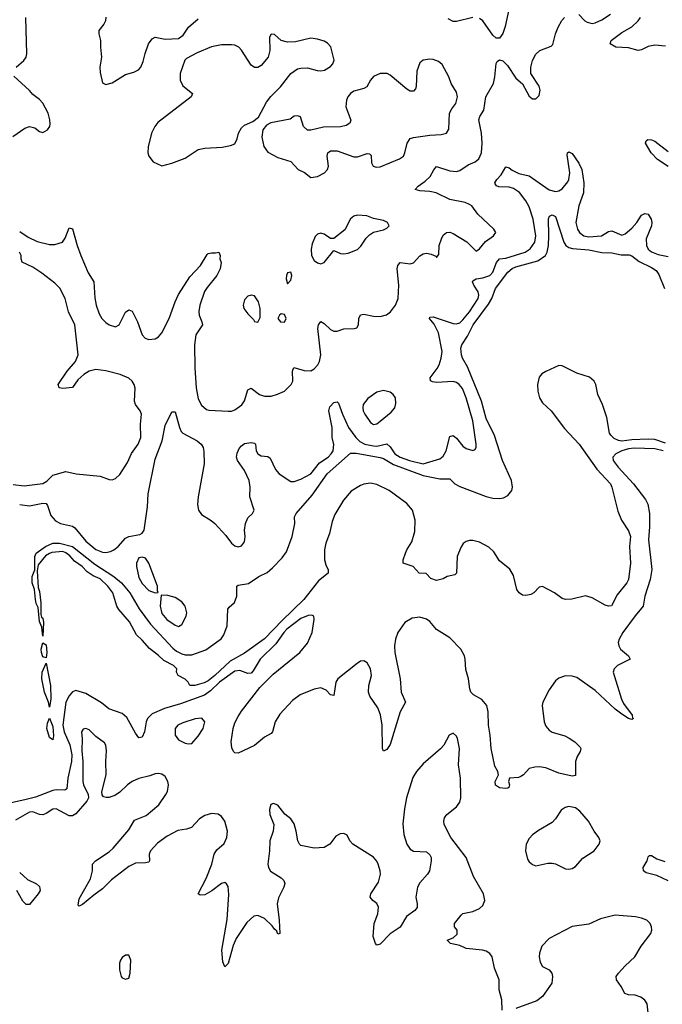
# Model space of a CAD drawing. Header units: inches. Extents: x 1449094 to 1618372, y 389908 to 534307.
# Tile 286 of 494: x 1601910 to 1605795, y 441822 to 447776. Entities that reach past the tile are written whole.
import ezdxf

# ---------------------------------------------------------------- set-up
doc = ezdxf.new("R2010")
doc.units = ezdxf.units.IN
doc.header["$MEASUREMENT"] = 0
doc.layers.add('B6404', color=7, linetype='Continuous')

msp = doc.modelspace()

# ---------------------------------------------------------------- linework, layer by layer
at = {"layer": 'B6404', "color": 5}
for points, elevation in [([(1604873.7, 447866.3), (1604845.7, 447734.3), (1604830, 447692.3), (1604810, 447663.7), (1604790, 447664.5), (1604770, 447682.9), (1604710.8, 447770), (1604690, 447783.2)], 460), ([(1605290, 447807.2), (1605326, 447770), (1605340.8, 447760.8), (1605370, 447753.7), (1605390, 447757.4), (1605430, 447775.5), (1605481.5, 447810)], 460), ([(1601889.3, 447490), (1601936, 447530), (1601949.4, 447550), (1601954, 447570), (1601947, 447790)], 480), ([(1601910, 446494.8), (1601960.9, 446460.9), (1602014.9, 446434.9), (1602090, 446416.4), (1602123.3, 446416.7), (1602169.5, 446430.5), (1602185.1, 446454.9), (1602210, 446518), (1602230, 446511.3), (1602258, 446410), (1602280.5, 446350), (1602324.4, 446244.4), (1602358, 446190), (1602364.9, 446095.1), (1602373.2, 446050), (1602390, 445997.1), (1602406.7, 445970), (1602430, 445945.3), (1602450, 445931.7), (1602490, 445919.5), (1602511.8, 445930), (1602550, 446007.3), (1602570, 446022), (1602590, 446013.4), (1602623.2, 445950), (1602650.2, 445870.2), (1602669.4, 445849.4), (1602690, 445842.3), (1602730, 445845.3), (1602750, 445857.4), (1602770, 445882), (1602814.2, 445970), (1602849.4, 446070.6), (1602870, 446114.3), (1602938, 446222), (1603003, 446290), (1603043.9, 446356.1), (1603050, 446362.8), (1603070, 446366.8), (1603094.6, 446365.4), (1603114, 446370), (1603122, 446350), (1603121, 446330), (1603127.1, 446307.1), (1603123, 446270), (1603101.3, 446230), (1603042.7, 446157.3), (1603027.8, 446132.2), (1602999.8, 446050), (1602992.3, 446012.3), (1602994.2, 445990), (1603011.6, 445950), (1603014.9, 445930), (1602975, 445870), (1602967.1, 445810), (1602968.4, 445670), (1602977.2, 445550), (1602990, 445484.4), (1603010, 445444.9), (1603039.4, 445419.4), (1603054.4, 445414.4), (1603170, 445408), (1603190, 445409.4), (1603210, 445417.2), (1603253.1, 445446.9), (1603269, 445471), (1603290, 445538), (1603310, 445548.5), (1603358.9, 445510), (1603390, 445499), (1603430, 445500.5), (1603468.6, 445511.4), (1603510, 445530.2), (1603551.9, 445570), (1603561.6, 445590), (1603558.9, 445650), (1603566.5, 445673.5), (1603630, 445655.5), (1603670, 445653.6), (1603690, 445664), (1603711.7, 445688.3), (1603722, 445710), (1603729.8, 445750), (1603712.2, 445907.8), (1603715.6, 445930), (1603729.7, 445950.3), (1603750, 445938.4), (1603790, 445903.1), (1603810, 445892), (1603830, 445892.2), (1603870, 445907.2), (1603931.5, 445908.5), (1603947.3, 445912.7), (1603957.6, 445930), (1603961.1, 445970), (1603970, 445992), (1603990, 445995.9), (1604050, 445983), (1604090, 445982.2), (1604127.8, 445992.2), (1604150.9, 446010), (1604182.4, 446050), (1604197.3, 446090), (1604202.5, 446170), (1604191.7, 446270), (1604195.1, 446290), (1604210, 446308.7), (1604270, 446300.2), (1604290, 446305.2), (1604330, 446347.2), (1604350, 446360.9), (1604370, 446363.6), (1604397.4, 446357.4), (1604425.2, 446345.2), (1604430, 446338), (1604444, 446356), (1604446.6, 446410), (1604459.1, 446450), (1604470, 446472.7), (1604490, 446488.7), (1604510, 446490.3), (1604530, 446482.6), (1604613, 446433), (1604670, 446376.3), (1604690, 446390.7), (1604725.2, 446434.8), (1604774, 446470), (1604789, 446490), (1604777.2, 446510), (1604679.8, 446599.8), (1604643, 446650), (1604630, 446658.7), (1604602.7, 446670), (1604510, 446688.9), (1604428.4, 446728.4), (1604390, 446737.5), (1604330, 446741), (1604301.2, 446750), (1604319.5, 446770), (1604361.2, 446798.8), (1604391.7, 446828.3), (1604412.8, 446867.2), (1604430, 446888.4), (1604510, 446861.6), (1604550, 446858.6), (1604570, 446864.7), (1604622, 446898), (1604664.4, 446915.6), (1604686.2, 446933.8), (1604701.4, 446970), (1604706.3, 447030), (1604702.7, 447090), (1604685.8, 447170), (1604692, 447190), (1604715.3, 447230), (1604728.9, 447310), (1604774.4, 447390), (1604782.5, 447430), (1604789.7, 447510.3), (1604796.6, 447523.4), (1604810, 447534), (1604830, 447528), (1604858.2, 447498.2), (1604910, 447422.4), (1604948.9, 447388.9), (1604990, 447313), (1605010, 447298), (1605030, 447298), (1605050, 447317.3), (1605056.4, 447350), (1605050, 447374.5), (1605000.9, 447450), (1605000.7, 447490), (1605009.6, 447530), (1605030, 447566.8), (1605054, 447590), (1605123.1, 447616.9), (1605134, 447626), (1605149.6, 447689.6), (1605165.8, 447730), (1605188.1, 447771.9), (1605203.1, 447790)], 460), ([(1602430.5, 447790.5), (1602428, 447770), (1602419.5, 447750), (1602387.7, 447710), (1602388.2, 447690), (1602399.6, 447650), (1602398.5, 447610), (1602404.9, 447550), (1602394.9, 447490), (1602396.1, 447456.1), (1602410, 447394.8), (1602430, 447384.4), (1602470, 447394.6), (1602550, 447444.9), (1602600.8, 447459.2), (1602628.1, 447471.9), (1602642, 447490), (1602656.1, 447523.9), (1602668.1, 447571.9), (1602689.6, 447630.4), (1602710, 447661), (1602730, 447671), (1602790, 447658.8), (1602870, 447662.8), (1602898.3, 447681.7), (1602931.5, 447730), (1602990, 447782)], 480), ([(1604649.8, 447789.8), (1604550, 447764.5), (1604530, 447765.7), (1604501.3, 447781.3)], 460), ([(1605815, 447615), (1605750, 447622.4), (1605710, 447614.5), (1605670, 447592.9), (1605650, 447590.8), (1605590, 447605.5), (1605513.2, 447610), (1605479.7, 447630), (1605485.1, 447650), (1605550, 447698.2), (1605610, 447733.7), (1605649.8, 447770), (1605662.5, 447790)], 440), ([(1601869.2, 447070), (1601940.4, 447119.6), (1601970, 447130.4), (1602002.4, 447122.4), (1602030, 447100.7), (1602050, 447094), (1602078, 447110), (1602091.6, 447130), (1602094.5, 447145.5), (1602093, 447170), (1602081.3, 447210), (1602050, 447271.8), (1602030, 447293.3), (1601990, 447322.9), (1601968.5, 447348.5), (1601874, 447434)], 480), ([(1605830, 446889), (1605766.3, 446930), (1605727.8, 446970), (1605692.7, 447030), (1605696.5, 447043.5), (1605707.6, 447052.4), (1605730, 447050.4), (1605750, 447041.3), (1605830, 446978.5)], 440), ([(1601910, 444843.8), (1601970, 444837.4), (1602050, 444852), (1602070.2, 444850.2), (1602078.3, 444838.3), (1602098.8, 444778.8), (1602126, 444746), (1602157.4, 444730), (1602230, 444712.6), (1602244, 444704), (1602310, 444623.1), (1602370, 444572.4), (1602410, 444556.8), (1602430, 444555), (1602459.1, 444560.9), (1602479.6, 444570), (1602505.1, 444590), (1602550, 444640.3), (1602570, 444650.3), (1602636.9, 444663.1), (1602650, 444670.7), (1602662.9, 444690), (1602682.2, 444830), (1602686.6, 444910), (1602730, 445119.1), (1602772.1, 445230), (1602790, 445322.8), (1602830, 445404.7), (1602850, 445404.7), (1602875.6, 445310), (1602886.4, 445286.4), (1602896.4, 445276.4), (1602983.7, 445230), (1603007.2, 445210), (1603019.6, 445190), (1603024.1, 445164.1), (1603025, 445090), (1602988.5, 444890), (1602985.1, 444845.1), (1602991.8, 444810), (1603010, 444784.2), (1603068.2, 444748.2), (1603088.9, 444730), (1603156.1, 444656.1), (1603190, 444610.4), (1603210, 444594), (1603230, 444588.9), (1603250, 444594.4), (1603270, 444618.8), (1603274, 444650), (1603268.5, 444690), (1603274.2, 444730), (1603290, 444763.8), (1603318, 444790), (1603327, 444810), (1603300.9, 444890), (1603303.8, 444950), (1603298.2, 444990), (1603269.1, 445050), (1603226.4, 445110), (1603220.9, 445130), (1603224.7, 445155.3), (1603237.1, 445182.9), (1603250, 445199.5), (1603270, 445213.1), (1603310, 445219.5), (1603330, 445215.5), (1603334.9, 445210), (1603338.9, 445170), (1603348.8, 445150), (1603370, 445138.9), (1603410, 445134.6), (1603423.9, 445123.9), (1603456, 445056), (1603479.5, 445030), (1603550, 444983.6), (1603570, 444983.2), (1603610, 444998.4), (1603670, 445030.9), (1603723.4, 445096.6), (1603774.7, 445130), (1603793.5, 445150), (1603804.6, 445170), (1603808.3, 445208.3), (1603799.9, 445250), (1603798.3, 445310), (1603779.7, 445410), (1603785.9, 445434.1), (1603810, 445462), (1603830, 445464.9), (1603836.5, 445456.5), (1603860.6, 445390), (1603898.6, 445310), (1603941.3, 445250), (1603966.1, 445226.1), (1603995.6, 445210), (1604050, 445198.4), (1604070, 445196.9), (1604130, 445211.7), (1604150, 445193.4), (1604177.9, 445150), (1604210, 445131.4), (1604266.9, 445110), (1604350, 445089.6), (1604450, 445121), (1604470, 445136.1), (1604489, 445170), (1604510, 445255.5), (1604530, 445262.6), (1604550, 445246), (1604590, 445197.8), (1604610, 445182.6), (1604649.4, 445170.6), (1604663.2, 445176.8), (1604669.6, 445190.4), (1604669.7, 445210.3), (1604649.8, 445350.2), (1604609.4, 445490), (1604586.3, 445546.3), (1604567.8, 445570), (1604550, 445583.2), (1604530, 445589.2), (1604430, 445582.7), (1604405.6, 445585.6), (1604392.9, 445592.9), (1604392.1, 445610), (1604433.9, 445666.1), (1604446, 445690), (1604458.5, 445730), (1604464.1, 445770), (1604441.9, 445881.9), (1604415.5, 445935.5), (1604387.3, 445970), (1604390, 445978), (1604410, 445980.3), (1604530, 445938.1), (1604550, 445937), (1604570, 445943.9), (1604590, 445960.4), (1604630, 446009.5), (1604682.7, 446090), (1604686.6, 446110), (1604682.3, 446130), (1604654.6, 446170), (1604647.2, 446190), (1604650, 446196.4), (1604670.6, 446209.4), (1604710, 446214.4), (1604751.6, 446230), (1604770.3, 446249.7), (1604791.7, 446308.3), (1604810, 446330.1), (1604850, 446333.5), (1604965.4, 446370), (1604995.7, 446390), (1605023.4, 446430), (1605029.9, 446470), (1605014.5, 446570), (1604990, 446643.9), (1604970, 446681.1), (1604931, 446731), (1604896.3, 446756.3), (1604870, 446764.1), (1604806.1, 446766.1), (1604791.8, 446771.8), (1604784.4, 446784.4), (1604782.9, 446790), (1604795.6, 446810), (1604821.3, 446838.7), (1604850, 446885.5), (1604870, 446879.5), (1604886.4, 446866.4), (1604926.8, 446846.8), (1604990, 446831), (1605110, 446748.1), (1605150, 446737.4), (1605170, 446741.8), (1605190, 446753.2), (1605223.9, 446796.1), (1605230, 446810.7), (1605235.2, 446850), (1605220.8, 446959.2), (1605222.7, 446970), (1605230, 446977.3), (1605250, 446966), (1605290, 446908.9), (1605308.7, 446870), (1605320.3, 446790), (1605318, 446730), (1605289.5, 446650), (1605272.8, 446550), (1605282.3, 446510), (1605294.7, 446490), (1605320.4, 446470), (1605350, 446463.9), (1605426.6, 446470), (1605470, 446495.1), (1605490, 446499.2), (1605550, 446472.9), (1605570, 446481), (1605610, 446515.8), (1605641, 446550), (1605670, 446594.9), (1605690, 446604.2), (1605710, 446599.6), (1605727.7, 446570), (1605731.4, 446550), (1605728.8, 446530), (1605698.3, 446450), (1605699.1, 446410), (1605709.2, 446389.2), (1605730, 446371.8), (1605770, 446356.1), (1605830, 446343.2)], 440), ([(1605814.7, 445214.7), (1605750, 445236.6), (1605710, 445239.8), (1605610, 445236.3), (1605550, 445228.4), (1605530, 445232.2), (1605504.5, 445244.5), (1605483.8, 445263.8), (1605476.7, 445276.7), (1605460.6, 445370), (1605433.1, 445450), (1605405.4, 445510), (1605392.1, 445570), (1605383.1, 445590), (1605354.7, 445614.7), (1605278.4, 445638.4), (1605190, 445682.8), (1605170, 445684.3), (1605090.6, 445649.4), (1605066.3, 445633.7), (1605050, 445614.7), (1605039.5, 445570), (1605041.9, 445530), (1605051.6, 445490), (1605070, 445459.7), (1605122.4, 445410), (1605204.2, 445304.2), (1605291.6, 445210), (1605399.1, 445059.1), (1605480.9, 444970), (1605490.3, 444949.7), (1605525.1, 444805.1), (1605548.5, 444750), (1605590, 444684.9), (1605601.8, 444650), (1605597.1, 444590), (1605603.2, 444490), (1605590.3, 444390), (1605580.4, 444370), (1605522.7, 444297.3), (1605487.3, 444232.7), (1605470, 444229.2), (1605450, 444235.1), (1605370, 444280.9), (1605330, 444292.7), (1605247.5, 444272.5), (1605209.5, 444269.5), (1605190, 444275.1), (1605144, 444310), (1605070, 444349.2), (1605050, 444345.2), (1605017.3, 444310), (1604999.9, 444300.1), (1604970, 444293.6), (1604950, 444296.9), (1604930, 444309.7), (1604914.7, 444330), (1604895.4, 444415.4), (1604873.7, 444453.7), (1604810, 444503.6), (1604777.4, 444557.4), (1604746.3, 444586.3), (1604690, 444616), (1604650, 444626), (1604630, 444627.2), (1604610, 444621.7), (1604592, 444608), (1604576.1, 444583.9), (1604555.8, 444530), (1604550.5, 444429.5), (1604539.8, 444420.2), (1604494, 444410), (1604470, 444395.3), (1604430, 444384), (1604396.4, 444396.4), (1604368, 444428), (1604326, 444430), (1604288.9, 444468.9), (1604229, 444490), (1604229.2, 444510), (1604242, 444550), (1604249.6, 444570), (1604280.6, 444619.4), (1604299.7, 444680.3), (1604301.5, 444750), (1604283.9, 444810), (1604251.2, 444851.2), (1604143.6, 444930), (1604070, 444966), (1604030, 444972.5), (1603990, 444967.2), (1603970, 444959.4), (1603914, 444926), (1603868.4, 444871.6), (1603815.8, 444784.2), (1603799.2, 444740.8), (1603783.8, 444670), (1603760.7, 444610), (1603752, 444570), (1603753.6, 444510), (1603760.6, 444480.6), (1603775.8, 444450), (1603774.9, 444430), (1603716.3, 444383.7), (1603627.1, 444270), (1603496.2, 444143.8), (1603390, 444032.3), (1603270, 443944.7), (1603183.1, 443896.9), (1603090, 443809.6), (1603050, 443778.1), (1603025.6, 443765.6), (1602969.7, 443749.7), (1602938, 443750), (1602928.7, 443770), (1602910, 443788.7), (1602869, 443810), (1602859, 443830), (1602859.3, 443850), (1602839.3, 443870), (1602780.6, 443900.6), (1602750, 443931.2), (1602693.9, 443973.9), (1602650, 444025.1), (1602616.3, 444056.3), (1602574.5, 444134.5), (1602508.8, 444208.8), (1602497.2, 444230), (1602472.4, 444310), (1602442.4, 444350), (1602395.7, 444395.7), (1602354.1, 444414.1), (1602317.8, 444437.8), (1602287, 444470), (1602242, 444502), (1602213.8, 444533.8), (1602190, 444551.6), (1602170, 444561.1), (1602105.1, 444554.9), (1602090, 444548.7), (1602065.1, 444534.9), (1602021.3, 444478.7), (1602016.4, 444443.6), (1602022.6, 444342.6), (1602030, 444318), (1602037.4, 444250), (1602038.8, 444178.8), (1602042.8, 444162.8), (1602050, 444158), (1602054.3, 444130), (1602050, 444048), (1602043.6, 444103.6), (1602030, 444138), (1602021.3, 444221.3), (1602010, 444245.2), (1602005.1, 444270), (1602000.5, 444330), (1601985.6, 444370), (1601985.8, 444410), (1602000.9, 444450), (1602001.5, 444530), (1602009.8, 444550.2), (1602065.1, 444590), (1602110, 444611.6), (1602150, 444611.4), (1602230, 444590.9), (1602363.8, 444483.8), (1602478.9, 444410), (1602526.5, 444370), (1602575.5, 444310), (1602633, 444213), (1602701.6, 444121.6), (1602836.2, 443976.2), (1602858.2, 443958.2), (1602890, 443941.8), (1602910, 443936.1), (1602950, 443936), (1603035.2, 443964.8), (1603127.9, 444032.1), (1603143.3, 444056.7), (1603164.5, 444110), (1603168.9, 444211.1), (1603176.4, 444223.6), (1603208.4, 444251.6), (1603222, 444290), (1603222, 444350), (1603230, 444356), (1603292.9, 444367.1), (1603355.3, 444410), (1603405.8, 444434.2), (1603438.9, 444461.1), (1603497.4, 444522.6), (1603522.2, 444557.8), (1603558.2, 444650), (1603574, 444730), (1603571.8, 444770), (1603581.6, 444790), (1603678.3, 444901.7), (1603768.9, 445030), (1603910, 445155.4), (1603944.5, 445155.5), (1604090, 445128), (1604110, 445121.7), (1604170, 445085.7), (1604350, 445020.1), (1604450, 445000.1), (1604510, 445000.6), (1604541.5, 444970), (1604570, 444953.4), (1604730, 444892.5), (1604770, 444883.3), (1604810, 444880.8), (1604835.5, 444884.5), (1604861.3, 444898.7), (1604885.4, 444930), (1604888.7, 444950), (1604883, 444990), (1604828.6, 445110), (1604780.9, 445260.9), (1604730, 445365.1), (1604702.5, 445470), (1604616.7, 445676.7), (1604587.4, 445730), (1604580.8, 445750), (1604577.8, 445790), (1604582.8, 445810), (1604616.7, 445863.3), (1604651.2, 445930), (1604744.5, 446055.5), (1604763.7, 446090), (1604786.2, 446150), (1604861.7, 446250), (1604888.3, 446271.7), (1604910, 446282.5), (1605042.3, 446317.7), (1605089.4, 446350), (1605099.4, 446370), (1605106.2, 446410), (1605109.9, 446470), (1605107.7, 446572.3), (1605112.7, 446587.3), (1605130, 446595.3), (1605150, 446586.4), (1605199.9, 446430), (1605210.8, 446410.8), (1605230, 446397.7), (1605251.8, 446391.8), (1605350, 446385.2), (1605430, 446368.2), (1605490, 446366), (1605546.1, 446353.9), (1605594.3, 446354.3), (1605610, 446348), (1605654.1, 446314.1), (1605730, 446278.6), (1605758.5, 446258.5), (1605774.6, 446234.6), (1605808.7, 446150)], 420), ([(1601870, 444965.2), (1601936.9, 444956.9), (1602050, 444971.6), (1602075, 444985), (1602110, 445021.8), (1602190, 445043.2), (1602250.8, 445030.8), (1602395.9, 445015.9), (1602450, 444996.4), (1602470, 444994.4), (1602490, 445002.4), (1602514.8, 445025.2), (1602561.6, 445098.4), (1602586.6, 445153.4), (1602627.1, 445210), (1602641.6, 445250), (1602640.8, 445330), (1602646.4, 445390), (1602639.2, 445410), (1602610.8, 445450), (1602604.8, 445470), (1602608.9, 445548.9), (1602603.1, 445570), (1602590.7, 445590), (1602570, 445607.8), (1602518, 445630), (1602430, 445653.2), (1602370, 445660.2), (1602330.4, 445650), (1602296.9, 445630), (1602262.2, 445597.8), (1602230, 445552.3), (1602170, 445546.6), (1602148.7, 445550), (1602142.7, 445570), (1602196.4, 445650), (1602247.2, 445710), (1602264.2, 445750), (1602243.4, 445930), (1602204.7, 446010), (1602186, 446090), (1602151.9, 446151.9), (1602122.5, 446182.5), (1602044.2, 446244.2), (1601990, 446279.3), (1601926, 446310), (1601918, 446330), (1601918, 446350), (1601909, 446370)], 460), ([(1605799.3, 445170), (1605750, 445180.9), (1605625.2, 445185.2), (1605590, 445182.1), (1605550.2, 445170), (1605514.9, 445150), (1605496.5, 445130), (1605498.2, 445110), (1605527.2, 445070), (1605621.3, 444970), (1605693.8, 444873.8), (1605707.4, 444847.4), (1605717.3, 444790), (1605717.3, 444710), (1605711, 444630), (1605731, 444451), (1605722.5, 444390), (1605688.8, 444290), (1605678.8, 444230), (1605630, 444171.6), (1605557.1, 444070), (1605534.2, 444030), (1605529.1, 444010), (1605531.4, 443990), (1605542.3, 443970), (1605590.7, 443930), (1605600.7, 443910), (1605524.4, 443870), (1605503.1, 443850), (1605496.9, 443830), (1605548, 443668), (1605560.9, 443640.9), (1605612, 443570), (1605614.9, 443554.9), (1605621, 443550), (1605610, 443543.7), (1605590.5, 443549.5), (1605550, 443576.4), (1605510, 443607.9), (1605390, 443720.7), (1605278, 443798), (1605250, 443806.8), (1605210, 443807.8), (1605170, 443794.2), (1605150, 443777.7), (1605110, 443724.2), (1605073.2, 443650), (1605069.5, 443629.5), (1605080.5, 443530), (1605090, 443503.6), (1605110, 443479.3), (1605130, 443467), (1605205.1, 443445.1), (1605231.8, 443431.8), (1605265.5, 443410), (1605297.4, 443377.4), (1605301.6, 443370), (1605297.6, 443350), (1605279.7, 443320.3), (1605271, 443290), (1605270, 443205.2), (1605250, 443201.6), (1605170, 443220.9), (1605090, 443253.1), (1605050, 443259.1), (1605023.4, 443256.6), (1604990, 443247.6), (1604955.3, 443210), (1604940.2, 443199.8), (1604925.4, 443194.6), (1604870.3, 443189.7), (1604865.8, 443170), (1604871.3, 443148.7), (1604867, 443133), (1604861, 443130), (1604850, 443127.2), (1604810, 443132.1), (1604786.5, 443146.5), (1604784.8, 443170), (1604805.3, 443210), (1604801.4, 443230), (1604783.1, 443263.1), (1604760.8, 443370), (1604755.2, 443450), (1604743.4, 443510), (1604743, 443590), (1604733.8, 443630), (1604704.9, 443664.9), (1604653.8, 443693.8), (1604638, 443710), (1604631.1, 443730), (1604624, 443790), (1604607.4, 443847.4), (1604603.9, 443910), (1604599.2, 443930), (1604576.8, 443970), (1604510, 444037.8), (1604430, 444088.5), (1604390, 444136.8), (1604370, 444151.6), (1604330, 444164.2), (1604282.7, 444157.3), (1604239.1, 444130), (1604196.5, 444070), (1604181.5, 444030), (1604176.5, 443990), (1604178.8, 443950), (1604211, 443790), (1604216.5, 443710), (1604241.7, 443650), (1604210.1, 443589.9), (1604150, 443392.7), (1604130, 443363.7), (1604110, 443353.2), (1604103, 443370), (1604101.5, 443510), (1604091.9, 443571.9), (1604074.3, 443614.3), (1604026.1, 443686.1), (1604018.9, 443710), (1604021.1, 443750), (1604035.9, 443810), (1604030.7, 443850), (1604010, 443887.6), (1603990, 443899.1), (1603970, 443896.4), (1603950, 443883.9), (1603833.8, 443790), (1603820.7, 443770), (1603810, 443689), (1603790, 443694), (1603762.1, 443722.1), (1603730, 443735.6), (1603690, 443728.7), (1603606, 443694), (1603560.1, 443659.9), (1603483.3, 443576.7), (1603453.8, 443530), (1603438, 443470), (1603430, 443459.3), (1603390, 443438.4), (1603330, 443388), (1603230, 443341.2), (1603210, 443342), (1603202, 443350), (1603192.9, 443372.9), (1603189.4, 443409.4), (1603199.7, 443490), (1603210, 443524), (1603230, 443563), (1603250, 443594.6), (1603362.6, 443737.4), (1603441.9, 443818.1), (1603603.1, 443950), (1603650, 444006), (1603678, 444070), (1603689.5, 444149.5), (1603688.7, 444170), (1603675.3, 444175.3), (1603653.7, 444173.7), (1603610, 444154.7), (1603525.4, 444090), (1603506.6, 444070), (1603459, 444001), (1603364.8, 443910), (1603322, 443838), (1603310, 443825.1), (1603290, 443822.8), (1603240.9, 443840.9), (1603210, 443837.1), (1603118.6, 443770), (1603063, 443717), (1603027.6, 443692.4), (1602881.7, 443638.3), (1602785.8, 443610), (1602710, 443578), (1602682.5, 443550), (1602674.1, 443530), (1602664, 443470), (1602650, 443438), (1602630, 443434), (1602610, 443461.1), (1602557.3, 443557.3), (1602530, 443581.4), (1602448, 443608), (1602404.2, 443644.2), (1602310, 443701.2), (1602250, 443719.7), (1602230, 443711.5), (1602210, 443687.4), (1602188.2, 443650), (1602171.8, 443510), (1602178.9, 443470), (1602212.2, 443392.2), (1602224.9, 443330), (1602223.7, 443290), (1602201.4, 443190), (1602194.6, 443125.4), (1602182, 443118), (1602130, 443119.8), (1602110, 443115.8), (1602005.5, 443074.5), (1601950, 443060), (1601850, 443038.9)], 440), ([(1604825.9, 441785.9), (1604824, 441850), (1604808, 441910), (1604809.6, 441970), (1604781.5, 442041.5), (1604765.6, 442110), (1604752.3, 442130), (1604730, 442143.6), (1604708.7, 442150), (1604610, 442160.3), (1604570, 442176.9), (1604515.3, 442190), (1604495.3, 442210), (1604530, 442224.9), (1604554.1, 442245.9), (1604555.1, 442270), (1604539.5, 442290), (1604538.4, 442310), (1604578.8, 442361.2), (1604590, 442370.4), (1604650, 442383.6), (1604690, 442401.3), (1604710, 442420.5), (1604721.7, 442450), (1604714.8, 442490), (1604654.3, 442594.3), (1604609.8, 442709.8), (1604516.9, 442830), (1604476.2, 442910), (1604474, 442930), (1604478.4, 442950), (1604492, 442970), (1604550, 443015.5), (1604570, 443044), (1604576.9, 443070), (1604574.7, 443190), (1604562.4, 443270), (1604569.4, 443370), (1604557, 443430), (1604550, 443444), (1604530, 443461.2), (1604507.3, 443450), (1604473.4, 443390), (1604453.3, 443366.7), (1604350, 443275.6), (1604308.7, 443230), (1604287.3, 443192.7), (1604249.1, 443070), (1604235.6, 443004.4), (1604227, 442913), (1604233, 442850), (1604250, 442790.4), (1604270, 442760.3), (1604290, 442749), (1604370, 442744.9), (1604390, 442726), (1604397.1, 442710), (1604398.4, 442690), (1604388.2, 442630), (1604376.4, 442610), (1604330, 442557), (1604315.3, 442530), (1604304.9, 442470), (1604312.7, 442430), (1604312, 442408), (1604298.8, 442390), (1604247.8, 442352.2), (1604210.5, 442289.5), (1604150, 442249.3), (1604090, 442186), (1604070, 442179), (1604061.2, 442190), (1604047, 442233), (1604054, 442310), (1604074.7, 442370), (1604079.7, 442410), (1604070, 442432.3), (1604045.2, 442450), (1604029.6, 442470), (1604032, 442490), (1604078.4, 442561.6), (1604090.8, 442610), (1604089.8, 442630), (1604077.4, 442670), (1604070, 442687.3), (1604050, 442712.8), (1603923.7, 442790), (1603906.6, 442810), (1603890, 442844), (1603870, 442855.1), (1603847.9, 442852.1), (1603820.5, 442839.5), (1603784.9, 442790), (1603750, 442771.3), (1603690, 442766.9), (1603610, 442781.6), (1603600.7, 442790), (1603591.3, 442810), (1603582.4, 442870), (1603570, 442914.5), (1603550, 442944.5), (1603512.7, 442972.7), (1603470, 443027), (1603443.8, 443036.2), (1603428.7, 443031.3), (1603420.3, 442999.7), (1603422, 442970), (1603447, 442910), (1603441.7, 442870), (1603421.5, 442810), (1603420.2, 442750), (1603410.3, 442670.3), (1603414, 442650), (1603426.6, 442626.6), (1603490, 442587.7), (1603507.7, 442570), (1603512.3, 442552.3), (1603506.7, 442530), (1603474.3, 442465.7), (1603466.5, 442430), (1603478.6, 442330), (1603482, 442250), (1603470, 442246), (1603464, 442264), (1603450, 442276.2), (1603436.9, 442296.9), (1603390, 442342), (1603350, 442359.2), (1603325.7, 442354.3), (1603282.9, 442317.1), (1603219.6, 442220.4), (1603201.3, 442178.7), (1603170, 442068.7), (1603150, 442048), (1603138.9, 442078.9), (1603131.6, 442150), (1603164.7, 442335.3), (1603174.3, 442485.7), (1603170, 442534), (1603160.9, 442550), (1603150, 442558.4), (1603130, 442553), (1603071.9, 442508.1), (1603030, 442485.1), (1603001.6, 442481.6), (1602989.5, 442490), (1603038, 442582), (1603072.2, 442670), (1603085.1, 442730), (1603102.8, 442757.2), (1603145.4, 442794.6), (1603161.8, 442830), (1603165.7, 442870), (1603150, 442929.6), (1603130, 442957.4), (1603110, 442971.1), (1603070, 442975.6), (1603030, 442963.9), (1602996.9, 442943.1), (1602947.8, 442892.2), (1602918.1, 442881.9), (1602866.3, 442873.7), (1602800.9, 442839.1), (1602743.5, 442796.5), (1602700.3, 442750), (1602693.8, 442730), (1602694, 442690), (1602690, 442682.7), (1602670, 442677.4), (1602610, 442675.5), (1602570, 442656.2), (1602465.1, 442574.9), (1602410, 442519.7), (1602357.3, 442482.7), (1602290, 442426.6), (1602270, 442415.3), (1602262.7, 442422.7), (1602270, 442461), (1602339.1, 442580.9), (1602349.7, 442629.7), (1602349.6, 442670.4), (1602369.2, 442690), (1602450, 442744.4), (1602474.4, 442765.6), (1602570, 442877.6), (1602604.5, 442935.5), (1602675.1, 442964.9), (1602750.6, 443029.4), (1602793.7, 443090), (1602803, 443110), (1602809.4, 443149.4), (1602806.6, 443170), (1602790, 443199.3), (1602770, 443213.6), (1602750, 443218.7), (1602730, 443215.8), (1602696.5, 443203.5), (1602630, 443188.5), (1602590, 443168.6), (1602561.7, 443150), (1602515.2, 443104.8), (1602490, 443087.1), (1602450, 443073.6), (1602432.3, 443072.3), (1602417.2, 443077.2), (1602409.3, 443089.3), (1602407, 443107), (1602433.1, 443210), (1602430.8, 443290), (1602435.8, 443355.8), (1602431.5, 443390), (1602423.5, 443403.5), (1602370, 443441.3), (1602330, 443481.6), (1602310, 443489.4), (1602293.7, 443486.3), (1602283.8, 443470), (1602287.7, 443427.7), (1602285.2, 443354.8), (1602292.3, 443290), (1602291, 443170), (1602296.1, 443150), (1602324.7, 443090), (1602326.3, 443070), (1602316.4, 443050), (1602250, 442973.6), (1602230, 442961.6), (1602210, 442962.6), (1602130, 443003.8), (1602110, 443002.4), (1602070, 442975), (1602050, 442967.3), (1602030, 442969.8), (1601990, 442985.3), (1601970, 442983.8), (1601883.8, 442936.2)], 460), ([(1605830, 442569.8), (1605761.1, 442601.1), (1605698.2, 442618.2), (1605680.7, 442630), (1605678.4, 442650), (1605702.7, 442690), (1605710, 442714), (1605718, 442722), (1605730, 442722.8), (1605762.7, 442702.7), (1605810, 442685.8)], 440), ([(1601910, 442619.6), (1601956.8, 442576.8), (1602010.8, 442550), (1602030, 442534), (1602033, 442510), (1602021.6, 442490), (1601970, 442426), (1601950, 442425.2), (1601930, 442446), (1601893.3, 442510)], 460), ([(1605708.7, 441771.3), (1605704.1, 441824.1), (1605690, 441846.6), (1605666, 441866), (1605630, 441878), (1605590, 441879.5), (1605567.7, 441887.7), (1605546, 441930), (1605518.4, 441970), (1605517, 441990), (1605529.6, 442010), (1605570, 442054.4), (1605629.6, 442110), (1605667, 442173), (1605726, 442250), (1605731.8, 442270), (1605729.6, 442290), (1605721.6, 442310), (1605702, 442330), (1605670, 442343.5), (1605632.1, 442352.1), (1605510, 442361), (1605421.8, 442338.2), (1605350, 442307.8), (1605250, 442293.3), (1605110, 442219.7), (1605066.5, 442173.5), (1605051.8, 442131.8), (1605050.3, 442110), (1605057.2, 442077.2), (1605070, 442050.8), (1605110.4, 442030.4), (1605126.8, 442010), (1605130.5, 441990), (1605127.7, 441950), (1605070, 441869.3), (1605037.3, 441842.7), (1604910, 441796.2)], 460)]:
    msp.add_lwpolyline(points, dxfattribs=dict(at, elevation=elevation))
for points, elevation in [([(1603430, 447689), (1603420.5, 447670), (1603421.7, 447590), (1603412, 447550), (1603370, 447498.4), (1603350, 447487.3), (1603330, 447487.3), (1603310, 447502), (1603252, 447592), (1603235.8, 447610), (1603210, 447621.4), (1603190, 447624.4), (1603130, 447623.7), (1603068.9, 447611.1), (1602983.6, 447576.4), (1602918, 447542), (1602907.9, 447532.1), (1602879.5, 447450), (1602879.5, 447410), (1602896.5, 447376.5), (1602954.8, 447330), (1602947.3, 447310), (1602745.4, 447154.6), (1602726.5, 447130), (1602706.7, 447090), (1602687.3, 447007.3), (1602684.7, 446970), (1602691.1, 446951.1), (1602716.9, 446916.9), (1602770, 446892), (1602830, 446907.7), (1602910, 446939.5), (1602990, 446990.4), (1603030, 446999.5), (1603134.9, 447005.1), (1603184.8, 447015.2), (1603210, 447026), (1603224.8, 447055.2), (1603232.3, 447090), (1603250, 447122.8), (1603270, 447138), (1603319.6, 447160.4), (1603354.2, 447185.8), (1603402, 447278), (1603428.4, 447311.6), (1603486.6, 447370), (1603550, 447450.6), (1603590, 447478), (1603610, 447483), (1603650, 447484.9), (1603708.5, 447468.5), (1603730, 447467), (1603752.7, 447470), (1603790, 447492.7), (1603803, 447510), (1603811.3, 447531.3), (1603791.5, 447611.5), (1603770, 447635.1), (1603750, 447646.6), (1603710, 447658), (1603670, 447663.7), (1603577.6, 447642.4), (1603530, 447639.2), (1603490.8, 447650.8), (1603450, 447686)], 480), ([(1604390, 447537.4), (1604350, 447531.3), (1604330, 447515.1), (1604310, 447464), (1604307.3, 447372.7), (1604302, 447358), (1604290, 447344), (1604270, 447343.1), (1604250, 447355.6), (1604150, 447440.4), (1604131.8, 447450), (1604090, 447450.6), (1604050, 447432.7), (1604030.2, 447410), (1604009.3, 447370.7), (1603990, 447360.8), (1603930, 447343.8), (1603910.1, 447329.9), (1603894.2, 447310), (1603885.2, 447290), (1603881.8, 447250), (1603911.6, 447168.4), (1603906, 447150), (1603883.2, 447136.8), (1603850, 447128.7), (1603745.8, 447125.8), (1603670, 447107.6), (1603650, 447107.3), (1603625.2, 447130), (1603608.4, 447188.4), (1603590, 447195.3), (1603570, 447193.2), (1603544.5, 447175.5), (1603427.7, 447152.3), (1603402.5, 447137.5), (1603380.7, 447110), (1603374.4, 447065.6), (1603385.5, 447010), (1603410, 446974.9), (1603470, 446943.1), (1603550, 446918), (1603594, 446870), (1603631.6, 446851.6), (1603670, 446822.4), (1603710, 446827.2), (1603752.3, 446850), (1603771.6, 446870), (1603776.3, 446890), (1603768.3, 446950), (1603773.6, 446970), (1603790, 446982.6), (1603830, 446983.2), (1603930, 446947.6), (1603952.2, 446947.8), (1604010, 446966.4), (1604025.2, 446965.2), (1604034.7, 446954.7), (1604036.5, 446910), (1604046, 446890), (1604064.4, 446884.4), (1604090, 446886), (1604206.2, 446933.8), (1604229.6, 446950), (1604238.8, 446970), (1604252.5, 447030), (1604270, 447057.8), (1604290, 447064.7), (1604390, 447078), (1604458.5, 447081.5), (1604489.8, 447090.2), (1604505.4, 447114.6), (1604509.2, 447210.8), (1604522.2, 447237.8), (1604546.2, 447270), (1604556.8, 447310), (1604550, 447337), (1604518, 447390), (1604503.6, 447430), (1604464.8, 447504.8), (1604442.9, 447522.9), (1604410, 447535.4)], 480), ([(1603950, 446593.5), (1603930, 446587.3), (1603910, 446571.5), (1603875.1, 446504.9), (1603810, 446452.7), (1603790, 446452.7), (1603750, 446478.4), (1603730, 446485.1), (1603710, 446479.5), (1603695.8, 446464.2), (1603678.8, 446421.2), (1603672.1, 446387.9), (1603674, 446350), (1603690, 446320.9), (1603710, 446304.9), (1603730, 446300.3), (1603750, 446307), (1603810, 446381), (1603850, 446361.3), (1603870, 446360.3), (1603894.9, 446365.1), (1603953, 446387), (1603973.1, 446406.9), (1604004, 446456), (1604024.7, 446475.3), (1604050, 446490.7), (1604110, 446505.5), (1604130, 446516), (1604144, 446530), (1604134, 446550), (1604110, 446560.9), (1604050, 446573.6), (1604008.7, 446590)], 480), ([(1603550, 446249), (1603530, 446245.2), (1603522.4, 446230), (1603521.6, 446210), (1603530, 446178), (1603550, 446201), (1603555.4, 446230)], 480), ([(1603308.8, 446111.2), (1603290, 446103.7), (1603270, 446081.2), (1603261.3, 446050), (1603264.9, 446030), (1603290, 445997.3), (1603324.1, 445964.1), (1603330, 445951.3), (1603350, 445948), (1603364.7, 445975.3), (1603362.9, 446030), (1603354.7, 446070), (1603330, 446106.6)], 480), ([(1603490, 445997.2), (1603481, 445990), (1603471, 445970), (1603486, 445950), (1603510, 445947.3), (1603521.2, 445970), (1603510, 445994)], 480), ([(1604110, 445534), (1604070, 445524.4), (1604013.9, 445486.1), (1603987.5, 445450), (1603983.8, 445430), (1603986.5, 445410), (1603995.8, 445390), (1604030, 445339.5), (1604050, 445329.1), (1604070, 445333.1), (1604090, 445347.8), (1604156.6, 445403.4), (1604177.7, 445430), (1604184.9, 445455.1), (1604182, 445490), (1604168.4, 445510), (1604150, 445523.1)], 460), ([(1602650, 444526), (1602630, 444521.2), (1602616.4, 444490), (1602615.8, 444470), (1602630, 444403), (1602650, 444366.3), (1602690, 444324.6), (1602730, 444311), (1602747.3, 444312.7), (1602743.1, 444323.1), (1602743.7, 444350), (1602691.6, 444490), (1602670, 444519.3)], 440), ([(1602764.7, 444295.3), (1602760.3, 444230), (1602770, 444184.9), (1602799.5, 444150), (1602850, 444115.3), (1602870, 444106.7), (1602890, 444119.1), (1602916.3, 444170), (1602920.5, 444190), (1602909.6, 444230), (1602890, 444256.2), (1602850, 444281.6), (1602805.2, 444294.8)], 440), ([(1602070, 443918), (1602050, 443922.7), (1602041.5, 443950), (1602039.1, 443970), (1602050, 444007.3), (1602070, 443996), (1602073.6, 443950)], 420), ([(1602090, 443618), (1602084.7, 443650), (1602060.9, 443710), (1602043.8, 443790), (1602046, 443830), (1602070, 443886), (1602096.8, 443750), (1602098.3, 443670)], 420), ([(1602110, 443421.2), (1602090, 443435.1), (1602073.7, 443490), (1602077.7, 443522.3), (1602090, 443552), (1602110, 443502.8), (1602113.8, 443446.2)], 420), ([(1603011.5, 443551.5), (1602970, 443547.6), (1602895.6, 443524.4), (1602865.5, 443510), (1602850.4, 443490), (1602850.4, 443450), (1602870, 443422.4), (1602910, 443401.6), (1602930, 443396.3), (1602950, 443398.8), (1602990, 443443), (1603019.6, 443490), (1603029.2, 443530)], 460), ([(1605230, 443017.5), (1605207, 443013), (1605183, 442997), (1605150, 442944), (1605130, 442920.8), (1605045.9, 442874.1), (1605010, 442846.2), (1604990, 442824.4), (1604971.8, 442790), (1604967.5, 442750), (1604980.5, 442700.5), (1604990, 442684.4), (1605010, 442666.7), (1605030, 442660.3), (1605103.8, 442676.2), (1605130, 442675.8), (1605150, 442672), (1605210, 442642.3), (1605230, 442639), (1605250, 442644), (1605270, 442656), (1605314.8, 442705.2), (1605382.6, 442750), (1605414, 442790), (1605418.3, 442810), (1605411.1, 442830), (1605382.6, 442870), (1605349.7, 442930), (1605296.8, 442990), (1605270, 443009.8)], 460), ([(1602550, 442119.5), (1602530, 442106), (1602520.4, 442090), (1602514.4, 442070), (1602513.4, 442030), (1602524, 441990), (1602530, 441982.8), (1602550, 441974), (1602570, 441981), (1602578.4, 442010), (1602582.9, 442090), (1602570, 442119.3)], 480)]:
    msp.add_lwpolyline(points, close=True, dxfattribs=dict(at, elevation=elevation))

doc.saveas('drawing.dxf')
